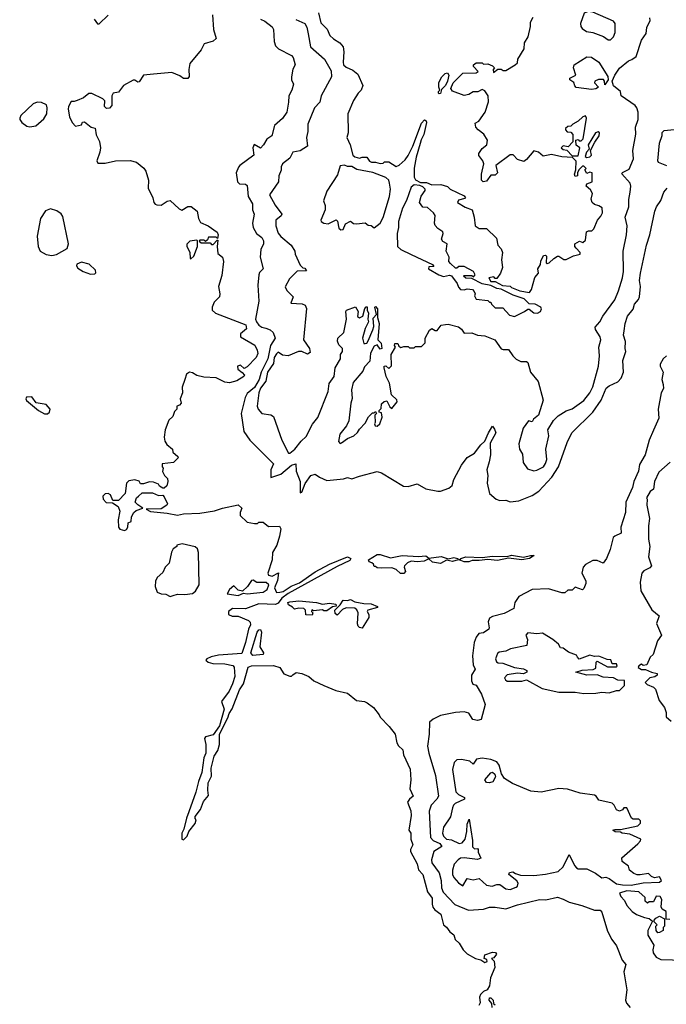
# Model space of a CAD drawing. Extents: x 2210602 to 2357277, y 510288 to 673808.
# Tile 283 of 464: x 2295837 to 2300212, y 588836 to 595502. Entities that reach past the tile are written whole.
import ezdxf

# ---------------------------------------------------------------- set-up
doc = ezdxf.new("R2010")
doc.units = 0

msp = doc.modelspace()

# ---------------------------------------------------------------- linework, layer by layer
at = {"layer": '0CON05XD'}
for points in [[(2297141.2, 595535), (2297147.5, 595435), (2297166.2, 595373.8), (2297145, 595356.2), (2297085, 595337.5), (2297063.6, 595296.4), (2296988.8, 595205), (2296980, 595165), (2296983.6, 595116.4), (2296975, 595102.5), (2296945, 595104), (2296921.2, 595121.2), (2296865, 595144.3), (2296742, 595132), (2296675, 595126.2), (2296645, 595080), (2296635, 595077.5), (2296615, 595092.5), (2296605, 595092.5), (2296540, 595055), (2296505, 595010), (2296470, 595005), (2296460, 594985), (2296459.3, 594920.7), (2296445, 594902.5), (2296425, 594900), (2296410, 594915), (2296411.7, 594951.7), (2296400, 594965), (2296325, 595002.5), (2296305, 595002.5), (2296268.3, 594971.7), (2296225.9, 594954.1), (2296205, 594946.7), (2296185, 594947.5), (2296167.5, 594915), (2296163.8, 594895), (2296173.6, 594843.6), (2296192.5, 594805), (2296215, 594780), (2296255, 594790), (2296261.7, 594808.3), (2296275, 594810), (2296320, 594775), (2296348.3, 594768.3), (2296353, 594723), (2296377, 594677), (2296382.5, 594635), (2296380, 594605), (2296357.5, 594545), (2296365, 594530), (2296415, 594530), (2296485, 594546.7), (2296585, 594547.5), (2296627, 594537), (2296675.9, 594495.9), (2296690, 594475), (2296708, 594415), (2296705, 594360), (2296736.7, 594295), (2296743.3, 594265), (2296753.6, 594253.6), (2296765, 594247.5), (2296795, 594246.7), (2296835, 594273.3), (2296855, 594277.5), (2296915, 594220), (2296933, 594213), (2296975, 594237.5), (2296997, 594237), (2297037.5, 594205), (2297046.1, 594156.1), (2297059.5, 594129.5), (2297112.5, 594105), (2297173, 594063), (2297180, 594045), (2297175, 594020), (2297165, 594030), (2297115, 594030), (2297108.3, 594011.7), (2297095, 594000), (2297085, 594010), (2297055, 594010), (2297051.7, 594001.7), (2297065, 593990), (2297125, 593990), (2297135, 593980), (2297145, 593980), (2297171.7, 594008.3), (2297178.3, 594008.3), (2297172.5, 593965), (2297178.3, 593918.3), (2297210, 593895), (2297216.7, 593865), (2297205, 593770), (2297181.2, 593695), (2297190, 593645), (2297187.5, 593625), (2297151.7, 593588.3), (2297138, 593555), (2297140, 593535), (2297162.5, 593515), (2297366.4, 593436.4), (2297371.7, 593408.3), (2297330, 593375), (2297330, 593355), (2297427.7, 593297.7), (2297444.2, 593265), (2297447.3, 593242.7), (2297436.2, 593215), (2297375, 593152.5), (2297355, 593140), (2297331.7, 593161.7), (2297310, 593155), (2297312.5, 593135), (2297343, 593113), (2297356.7, 593095), (2297352.5, 593085), (2297305, 593057.5), (2297256.1, 593043.9), (2297225, 593046.7), (2297165, 593076.7), (2297081.7, 593081.7), (2297035, 593092.5), (2297005, 593111.2), (2296985, 593116), (2296965, 593102.5), (2296953.6, 593066.4), (2296937, 593013), (2296937.5, 592975), (2296922.5, 592935), (2296930, 592905), (2296918.3, 592891.7), (2296900, 592885), (2296900, 592865), (2296885, 592850), (2296872.5, 592815), (2296845, 592790), (2296821.2, 592725), (2296813.3, 592675), (2296819.3, 592649.3), (2296832.5, 592625), (2296870, 592595), (2296873, 592573), (2296907.5, 592545), (2296910, 592535), (2296877, 592503), (2296800, 592495), (2296800, 592475), (2296807.5, 592465), (2296803, 592443), (2296817.5, 592415), (2296836.7, 592395), (2296840, 592375), (2296832.5, 592345), (2296815, 592330), (2296805, 592330), (2296783.3, 592343.3), (2296776.7, 592356.7), (2296741.7, 592371.7), (2296715, 592372.5), (2296675, 592360), (2296655, 592360), (2296645, 592377.5), (2296615, 592387.5), (2296575, 592380), (2296560, 592365), (2296551.2, 592295), (2296505, 592247.1), (2296465.9, 592245.9), (2296450, 592285), (2296435, 592294), (2296415, 592292), (2296400, 592275), (2296401.2, 592255), (2296422.7, 592232.7), (2296465, 592230), (2296502.5, 592205), (2296513.3, 592175), (2296501.9, 592115), (2296506.2, 592066.2), (2296515, 592052.5), (2296545, 592042.5), (2296559.5, 592050.5), (2296568.8, 592065), (2296570, 592095), (2296590, 592105), (2296593.8, 592135), (2296608, 592165), (2296625, 592178.6), (2296670, 592195), (2296635, 592216.2), (2296618.8, 592235), (2296626.4, 592263.6), (2296640, 592275), (2296665, 592297.5), (2296735, 592297.5), (2296775, 592280), (2296805, 592282.5), (2296815, 592272.5), (2296837.5, 592225), (2296833.3, 592215), (2296795, 592190.8), (2296692.5, 592187.5), (2296722.4, 592172.4), (2296835, 592161.5), (2296905, 592146.5), (2296945, 592157.2), (2297055, 592160.3), (2297155, 592177.2), (2297210, 592195), (2297315, 592216.2), (2297340, 592195), (2297327.5, 592165), (2297327.5, 592145), (2297375, 592100), (2297425, 592090), (2297445, 592090), (2297455, 592100), (2297485, 592100), (2297520.7, 592070.7), (2297595, 592072.5), (2297603.8, 592055), (2297595.3, 592005), (2297575.9, 591945), (2297547.3, 591895), (2297545.8, 591845), (2297515.4, 591755), (2297520.9, 591740.9), (2297545, 591733.8), (2297587, 591757), (2297581, 591705), (2297560.3, 591655), (2297573.7, 591623.7), (2297595.9, 591625.9), (2297618.7, 591631.3), (2297672.9, 591667.1), (2297729.8, 591690.2), (2297835, 591763.3), (2297933.4, 591816.6), (2298055, 591866.2), (2298077.1, 591855), (2298070.7, 591839.3), (2297985, 591800.4), (2297653.9, 591616.1), (2297610.9, 591585), (2297585, 591552.5), (2297568.2, 591541.8), (2297455, 591546.2), (2297365, 591512.5), (2297277.5, 591515), (2297250, 591495), (2297250, 591475), (2297274.1, 591464.1), (2297315, 591462.5), (2297384.4, 591434.4), (2297395, 591423.3), (2297397.5, 591405), (2297383.9, 591376.1), (2297364.6, 591285), (2297338.8, 591211.2), (2297181.1, 591198.9), (2297131.5, 591188.5), (2297103.3, 591175), (2297096.7, 591165), (2297111.4, 591151.4), (2297143.6, 591143.6), (2297225, 591140), (2297279.3, 591129.3), (2297287.6, 591117.6), (2297292.3, 591055), (2297276.7, 591005), (2297253.1, 590956.9), (2297201.2, 590885), (2297220, 590835), (2297188.5, 590721.5), (2297145, 590661.2), (2297095, 590646.7), (2297086.7, 590635), (2297096.7, 590595), (2297096.7, 590535), (2297082.5, 590505), (2297070, 590405), (2297046, 590345), (2297028.3, 590271.7), (2296982, 590138)], [(2296340, 595505), (2296363.6, 595473.6), (2296375, 595473.3), (2296435, 595532.5)], [(2297858.5, 595548.5), (2297875, 595480), (2297916.5, 595436.5), (2297935.5, 595395), (2297960.8, 595370.9), (2298002.5, 595345), (2298025, 595318.8), (2298030, 595285), (2298024.6, 595215), (2298028.6, 595195), (2298045, 595179.2), (2298089.7, 595159.7), (2298125, 595132.5), (2298157.5, 595055), (2298147.5, 595025), (2298126.7, 595005), (2298096.4, 594953.6), (2298057.5, 594865), (2298060, 594735), (2298050, 594705), (2298072.5, 594655), (2298090, 594585), (2298105, 594573.3), (2298137, 594563), (2298155, 594570), (2298185, 594570), (2298203.6, 594543.6), (2298217, 594537), (2298245, 594537.5), (2298275, 594527.5), (2298295, 594530), (2298305, 594540), (2298335, 594540), (2298385, 594507.5), (2298405, 594517.5), (2298445, 594552.5), (2298465, 594582.5), (2298497.1, 594645), (2298555, 594800), (2298575, 594823.3), (2298587.3, 594817.3), (2298590, 594805), (2298571.4, 594725), (2298552.2, 594687.8), (2298547.5, 594662.5), (2298519.7, 594570.3), (2298506.4, 594496.4), (2298506.4, 594436.4), (2298515, 594417.5), (2298548.3, 594398.3), (2298589.3, 594399.3), (2298625, 594383.3), (2298686.4, 594386.4), (2298731.7, 594371.7), (2298750, 594355), (2298845, 594310), (2298852.5, 594295), (2298849.3, 594290.7), (2298805, 594280), (2298800, 594265), (2298851.7, 594231.7), (2298897.5, 594215), (2298912.5, 594165), (2298917.5, 594105), (2298945, 594087.5), (2298995, 594087.5), (2299063.6, 594023.6), (2299072.5, 593975), (2299095, 593950), (2299102.5, 593925), (2299096.2, 593875), (2299102.5, 593825), (2299090, 593785), (2299065, 593750), (2299055, 593750), (2299045, 593760), (2299010, 593755), (2299025, 593730), (2299055, 593730), (2299103, 593703), (2299155, 593697.5), (2299165, 593687.5), (2299220, 593665), (2299285.9, 593654.1), (2299300, 593675), (2299323, 593757), (2299347.5, 593785), (2299342.5, 593815), (2299360, 593845), (2299363, 593867), (2299380, 593905), (2299395, 593907.5), (2299401.7, 593901.7), (2299400, 593855), (2299405, 593850), (2299420, 593855), (2299450, 593885), (2299475, 593900), (2299485, 593900), (2299518.3, 593878.3), (2299535, 593877.5), (2299585, 593902.5), (2299630, 593915), (2299630, 593925), (2299602.5, 593955), (2299592.5, 593965), (2299592.5, 593985), (2299625, 594002.5), (2299647, 593993), (2299665, 594010), (2299672.5, 594065), (2299685, 594072.5), (2299707, 594073), (2299722.5, 594085), (2299745.8, 594144.2), (2299768.7, 594171.3), (2299779.2, 594195), (2299776.9, 594226.9), (2299755, 594241.2), (2299725, 594250), (2299710, 594265), (2299703.3, 594286.7), (2299712.5, 594325), (2299699.3, 594349.3), (2299670, 594375), (2299675, 594390), (2299710, 594405), (2299710, 594465), (2299695, 594470), (2299675, 594460), (2299660, 594485), (2299670, 594495), (2299655, 594510), (2299645, 594510), (2299620, 594485), (2299610, 594465), (2299610, 594445), (2299595, 594440), (2299590, 594455), (2299600, 594485), (2299603, 594543), (2299578.3, 594568.3), (2299503.9, 594573.9), (2299435, 594588.8), (2299378.3, 594578.3), (2299347.5, 594605), (2299315, 594613.3), (2299265.9, 594554.1), (2299247.7, 594542.3), (2299205.8, 594555.8), (2299175, 594586.7), (2299155, 594586.7), (2299057.5, 594515), (2299070, 594465), (2299055, 594450), (2299025, 594450), (2298995, 594407.5), (2298973, 594403), (2298962.5, 594415), (2298962.5, 594455), (2298976.7, 594525), (2298970, 594545), (2298943, 594583), (2298942.5, 594595), (2298965, 594630), (2298996.7, 594655), (2299002.5, 594685), (2298977.7, 594727.7), (2298940, 594755), (2298923.3, 594775), (2298918.3, 594801.7), (2298942.5, 594815), (2298986.2, 594875), (2299008.8, 594945), (2299006.4, 594986.4), (2298985, 595020), (2298965, 595030), (2298936.4, 595013.6), (2298905, 595013.8), (2298875, 594994), (2298845, 594988), (2298765, 595017.5), (2298753.6, 595036.4), (2298770, 595075), (2298835, 595140), (2298925, 595142.5), (2298938.3, 595151.7), (2298907.5, 595185), (2298907.5, 595195), (2298925, 595210), (2298965, 595210), (2298975, 595200), (2299005, 595202.5), (2299035, 595190), (2299050, 595175), (2299040, 595165), (2299043.3, 595143.3), (2299072.5, 595167.5), (2299095, 595167.5), (2299108.3, 595158.3), (2299125, 595157.5), (2299190, 595195), (2299205, 595210), (2299207.5, 595235), (2299250, 595305), (2299252.5, 595345), (2299276.7, 595385), (2299292.5, 595455), (2299293.3, 595485), (2299311.7, 595518.3)], [(2298717, 593437), (2298735, 593440), (2298805, 593423.3), (2298826.4, 593406.4), (2298845, 593380), (2298895, 593382.5), (2298935, 593366.7), (2298985, 593361.2), (2299052.5, 593335), (2299095, 593273.8), (2299108.3, 593268.3), (2299145, 593268.8), (2299172.5, 593225), (2299195, 593202.5), (2299228.3, 593188.3), (2299265, 593188), (2299275, 593180), (2299292.9, 593115), (2299345, 593052.5), (2299379.2, 592925), (2299346.1, 592823.9), (2299313.3, 592796.7), (2299305, 592780), (2299280, 592785), (2299244.3, 592735.7), (2299215, 592630), (2299217.5, 592595), (2299239.3, 592559.3), (2299243.6, 592503.6), (2299271.7, 592461.7), (2299315, 592446.7), (2299335, 592451.2), (2299380, 592475), (2299395, 592497.5), (2299403.8, 592525), (2299396, 592595), (2299416, 592685), (2299410, 592725), (2299448.3, 592788.3), (2299481.2, 592818.8), (2299535, 592854), (2299575, 592868), (2299655, 592924.4), (2299694.6, 592975.4), (2299715, 593016.7), (2299752.5, 593155), (2299760.8, 593225), (2299755.3, 593285), (2299768, 593335), (2299764.7, 593355), (2299733.1, 593405), (2299730, 593420), (2299763, 593457), (2299781.4, 593495), (2299862.9, 593605), (2299888.6, 593665), (2299916, 593755), (2299923.2, 593796.8), (2299920, 593935), (2299941.6, 594045), (2299946.1, 594105), (2299932.5, 594165), (2299959.2, 594235), (2299958.9, 594285), (2299967.8, 594335), (2299971.5, 594375), (2299966.5, 594395), (2299912, 594458), (2299915, 594466.2), (2299960.5, 594489.5), (2299989.7, 594560.3), (2299984.4, 594615), (2300005.8, 594725.8), (2300004, 594775), (2300020.6, 594825), (2300021.8, 594875), (2300013.1, 594905), (2300001.4, 594921.4), (2299906.7, 594985), (2299902.5, 595015), (2299855, 595053.3), (2299846.2, 595085), (2299863.9, 595126.1), (2299895, 595173.3), (2299955, 595223.8), (2299978.3, 595231.7), (2300007.3, 595252.7), (2300045, 595362.5), (2300075, 595407.5), (2300080.8, 595449.2), (2300103.8, 595495), (2300101.2, 595515)], [(2299835, 595364.5), (2299855, 595385.7), (2299866.8, 595415), (2299865.6, 595475), (2299855, 595492), (2299715, 595553.5), (2299683.6, 595556.4), (2299656, 595545), (2299630.5, 595475), (2299633.3, 595455), (2299642.7, 595442.7), (2299671.4, 595421.4), (2299715, 595415.8), (2299788, 595388), (2299818.8, 595365), (2299835, 595364.5)], [(2297465, 595504), (2297495, 595490.8), (2297545, 595453.3), (2297553.8, 595435), (2297558, 595355), (2297566.7, 595325), (2297587.5, 595305), (2297675, 595260), (2297686.2, 595245), (2297701.2, 595195), (2297684.3, 595165.7), (2297676.2, 595115), (2297676.7, 595095), (2297690, 595065), (2297678.8, 595025), (2297656.7, 594985), (2297656.4, 594943.6), (2297643.6, 594876.4), (2297615, 594832.5), (2297560, 594785), (2297543.6, 594716.4), (2297508.3, 594691.7), (2297486.7, 594655), (2297465, 594632.5), (2297423.6, 594656.4), (2297413.3, 594635), (2297420, 594585), (2297326.1, 594513.9), (2297316.4, 594503.6), (2297302.5, 594465), (2297310, 594405), (2297325, 594390), (2297365, 594387.5), (2297375, 594380), (2297381.5, 594305), (2297411.2, 594255), (2297412, 594215), (2297422.5, 594185), (2297411.4, 594125), (2297415.5, 594095.5), (2297440, 594055), (2297475, 594027.5), (2297487.1, 594005), (2297485.4, 593985), (2297469.2, 593945), (2297464.3, 593895), (2297483.3, 593815), (2297460.1, 593789.9), (2297455.4, 593775), (2297447.9, 593705), (2297454.1, 593595), (2297432.4, 593475), (2297437.9, 593455), (2297454.6, 593434.6), (2297475, 593420), (2297502.2, 593412.2), (2297531.7, 593401.7), (2297551.1, 593385), (2297565.6, 593345), (2297533, 593297), (2297515.1, 593204.9), (2297469.7, 593115), (2297458, 593065), (2297425, 593011.9), (2297375, 592970), (2297362.5, 592945), (2297335.8, 592835), (2297352.7, 592712.7), (2297393.8, 592655), (2297553.3, 592495), (2297536.9, 592455), (2297535, 592403.3), (2297604, 592425), (2297675, 592485.6), (2297705.9, 592495.9), (2297706.7, 592445), (2297733.8, 592375), (2297735, 592297.5), (2297745, 592303.3), (2297768.7, 592361.3), (2297806.2, 592415), (2297835, 592424.2), (2297865.8, 592405), (2297915, 592382.5), (2298027.7, 592392.3), (2298055, 592402.5), (2298083, 592393), (2298135, 592412), (2298255, 592442), (2298285, 592433.8), (2298433.9, 592343.9), (2298465, 592342.5), (2298525, 592360.4), (2298585, 592325.4), (2298665, 592308.8), (2298685, 592310), (2298740.3, 592329.7), (2298762.7, 592347.3), (2298775, 592389.2), (2298825, 592485.8), (2298865, 592536.7), (2298915, 592567.5), (2298956.1, 592623.9), (2298985, 592647.5), (2299008, 592705), (2299035, 592750), (2299049.7, 592729.7), (2299057.5, 592705), (2299021.2, 592635), (2299022.5, 592555), (2299012.2, 592507.8), (2298998, 592455), (2299003.8, 592415), (2299000, 592365), (2299016.2, 592295), (2299060, 592255), (2299085, 592246), (2299125, 592248.8), (2299155, 592238), (2299215, 592244.3), (2299305, 592279.4), (2299350, 592310), (2299436.3, 592403.7), (2299482.9, 592475), (2299541.3, 592638.7), (2299572.9, 592705), (2299714.3, 592845), (2299770.8, 592925), (2299805, 593006.7), (2299825, 593022.5), (2299885, 593050), (2299907.5, 593075), (2299922.5, 593115), (2299917.5, 593195), (2299937.5, 593255), (2299932.5, 593275), (2299936.2, 593323.8), (2299921.4, 593365), (2299925.7, 593395), (2299932.5, 593445), (2299950, 593495), (2299988.3, 593541.7), (2299996.7, 593575), (2300023.6, 593606.4), (2300030, 593625), (2300038, 593695), (2300030.8, 593735), (2300036.9, 593785), (2300078.5, 593975), (2300101.5, 594045), (2300133.8, 594205), (2300146.2, 594235), (2300175, 594276.7), (2300195.3, 594334.7), (2300218.6, 594361.4)], [(2297705, 595502.5), (2297765, 595475.8), (2297780.3, 595450.3), (2297787.9, 595405), (2297805, 595316.7), (2297899.2, 595235), (2297944, 595155), (2297945.6, 595114.4), (2297876, 594985), (2297866.8, 594943.2), (2297832, 594905), (2297787.1, 594795), (2297785.9, 594744.1), (2297776.4, 594703.6), (2297783.8, 594645), (2297735, 594612.9), (2297685.6, 594604.4), (2297664, 594565), (2297614, 594525), (2297606.2, 594505), (2297606.4, 594483.6), (2297590, 594445), (2297587.5, 594405), (2297527.5, 594315), (2297566.2, 594245), (2297611.2, 594185), (2297607, 594173), (2297570, 594145), (2297570, 594105), (2297585.7, 594055.7), (2297603.4, 594033.4), (2297673.3, 593975), (2297697.5, 593935), (2297700, 593915), (2297723.8, 593863.8), (2297735, 593840), (2297751.7, 593821.7), (2297765, 593820), (2297778.3, 593801.7), (2297715, 593800), (2297661.7, 593748.3), (2297633.9, 593693.9), (2297645, 593667.5), (2297686.7, 593625), (2297671.7, 593581.7), (2297747, 593577), (2297768.3, 593568.3), (2297777, 593547), (2297757.5, 593335), (2297797.5, 593275), (2297801.7, 593248.3), (2297785, 593237.5), (2297745, 593254.2), (2297724.1, 593255.9), (2297653.6, 593226.4), (2297615, 593230), (2297585, 593250), (2297575, 593240), (2297559.4, 593215), (2297552.9, 593175), (2297513.8, 593115), (2297501.2, 593055), (2297465, 593006), (2297454.4, 592974.4), (2297442.9, 592885), (2297450, 592865), (2297475, 592836.2), (2297535, 592826.7), (2297553.3, 592815), (2297611.2, 592655), (2297655, 592567.5), (2297665, 592566.2), (2297697.5, 592595), (2297740.8, 592649.2), (2297775, 592679.4), (2297817.5, 592762.5), (2297855, 592808), (2297924.2, 592985), (2297931.3, 593038.7), (2297964.1, 593085.9), (2297971.2, 593145), (2298006.7, 593205), (2298007.5, 593235), (2298020, 593255), (2298020, 593275), (2297995, 593300), (2297987.5, 593325), (2297990, 593345), (2298030, 593385), (2298047.5, 593475), (2298042.5, 593525), (2298047.5, 593535), (2298108.3, 593558.3), (2298126.4, 593526.4), (2298122.5, 593492.5), (2298135, 593482.5), (2298157.5, 593495), (2298173, 593547), (2298181.7, 593558.3), (2298187, 593557), (2298187.5, 593535), (2298196.7, 593515), (2298192.5, 593475), (2298197.5, 593455), (2298175, 593410), (2298156.7, 593345), (2298165, 593310), (2298175, 593310), (2298185, 593312.5), (2298193.6, 593326.4), (2298227, 593403), (2298232.5, 593425), (2298228.3, 593481.7), (2298250, 593505), (2298240, 593555), (2298245, 593560), (2298257.5, 593545), (2298257.5, 593485), (2298270, 593445), (2298260, 593335), (2298281.7, 593311.7), (2298287.5, 593275), (2298275, 593270), (2298255, 593300), (2298235, 593292.5), (2298210, 593245), (2298205, 593190), (2298169.3, 593150.7), (2298158.3, 593121.7), (2298092, 593045), (2298082.5, 592995), (2298087, 592937), (2298077.5, 592905), (2298063.8, 592785), (2298048.8, 592751.2), (2298003.1, 592695), (2297994.2, 592645), (2298005, 592633.3), (2298015, 592636.7), (2298055, 592666.7), (2298097.5, 592685), (2298123, 592707), (2298135, 592730), (2298175, 592770), (2298197, 592813), (2298225, 592840), (2298235, 592840), (2298245, 592850), (2298250, 592835), (2298240, 592825), (2298242.5, 592775), (2298237.5, 592765), (2298241.7, 592751.7), (2298255, 592750), (2298272.5, 592765), (2298289.3, 592810.7), (2298285, 592840), (2298270, 592845), (2298270, 592855), (2298281.7, 592868.3), (2298285, 592900), (2298303, 592917), (2298321.7, 592921.7), (2298341.7, 592881.7), (2298355, 592870), (2298390, 592915), (2298388.3, 592928.3), (2298353, 592963), (2298340, 593040), (2298316.7, 593085), (2298302.5, 593145), (2298303.3, 593156.7), (2298315, 593157.5), (2298335, 593140), (2298351.7, 593158.3), (2298350, 593235), (2298380, 593285), (2298372.5, 593295), (2298375, 593310), (2298395, 593310), (2298401.7, 593291.7), (2298415, 593282.5), (2298435, 593290), (2298465, 593290), (2298475, 593280), (2298505, 593280), (2298515, 593290), (2298555, 593290), (2298580, 593315), (2298580, 593345), (2298610.7, 593399.3), (2298625, 593410), (2298648.3, 593398.3), (2298661.7, 593398.3), (2298687.5, 593432.5), (2298717, 593437)], [(2299705, 595030), (2299603, 595043), (2299593, 595053), (2299586.4, 595076.4), (2299560, 595095), (2299560, 595105), (2299600, 595125), (2299584, 595175), (2299588, 595195), (2299675, 595250), (2299705, 595248), (2299756.2, 595215), (2299817, 595117), (2299817.5, 595095), (2299795, 595060), (2299793.3, 595085), (2299785.9, 595095.9), (2299753.7, 595096.3), (2299727.5, 595085), (2299726.7, 595075), (2299752.5, 595045), (2299735, 595033.3), (2299705, 595030)], [(2298675, 595000), (2298670, 595005), (2298670, 595015), (2298680, 595025), (2298672.5, 595045), (2298673, 595077), (2298692.5, 595115), (2298715, 595137.5), (2298731.7, 595141.7), (2298740, 595125), (2298732.5, 595085), (2298717.5, 595055), (2298691.7, 595028.3), (2298685, 595002.5), (2298675, 595000)], [(2295905, 594776.7), (2295945, 594782.5), (2295999.3, 594830.7), (2296020, 594865), (2296023.3, 594905), (2296017.5, 594925), (2295985, 594940), (2295955, 594944), (2295927, 594933), (2295845, 594852.5), (2295836.7, 594835), (2295836.7, 594825), (2295850, 594805), (2295885, 594781.2), (2295905, 594776.7)], [(2299615, 594580), (2299627.5, 594635), (2299601.7, 594651.7), (2299600, 594685), (2299615, 594690), (2299622.5, 594682.5), (2299635, 594682.5), (2299650, 594695), (2299671.2, 594835), (2299665, 594850), (2299647.5, 594845), (2299616.4, 594813.6), (2299580, 594795), (2299565, 594780), (2299545, 594777.5), (2299530, 594765), (2299530, 594755), (2299541.7, 594741.7), (2299565, 594740), (2299580, 594725), (2299580, 594675), (2299548.3, 594641.7), (2299515, 594647.5), (2299500, 594635), (2299515, 594622.5), (2299538.3, 594618.3), (2299575, 594580), (2299615, 594580)], [(2299675, 594567.5), (2299695, 594572.5), (2299706.7, 594585), (2299700, 594615), (2299727.5, 594672.5), (2299757.5, 594715), (2299760, 594735), (2299751.7, 594741.7), (2299732.5, 594735), (2299682.5, 594655), (2299690, 594625), (2299672.5, 594605), (2299662.5, 594575), (2299675, 594567.5)], [(2300215, 594512), (2300160, 594535), (2300153.8, 594545), (2300166.7, 594665), (2300183, 594717), (2300183, 594737), (2300198.3, 594751.7), (2300265, 594758)], [(2298008.8, 594078.8), (2298025, 594081.2), (2298040.5, 594119.5), (2298075, 594137.5), (2298095, 594122.5), (2298115, 594120), (2298175, 594126.7), (2298195, 594110), (2298215, 594107.5), (2298235, 594092.5), (2298275, 594123.3), (2298295, 594162.5), (2298340, 594305), (2298346, 594355), (2298340, 594395), (2298333.3, 594415), (2298315, 594433.3), (2298226.4, 594466.4), (2298118.3, 594488.3), (2298085, 594506.7), (2298055, 594507.5), (2298033.6, 594516.4), (2298005, 594512.5), (2297987.7, 594452.3), (2297915, 594340), (2297893.3, 594275), (2297903, 594243), (2297903.8, 594215), (2297873.3, 594145), (2297877.5, 594135), (2297895, 594123.8), (2297925, 594120), (2297977.5, 594147.5), (2297987, 594137), (2297995, 594090), (2298008.8, 594078.8)], [(2299185, 593493.3), (2299252.5, 593525), (2299275, 593542.5), (2299285, 593542.5), (2299315, 593516.7), (2299340, 593515), (2299360, 593525), (2299366.7, 593543.3), (2299362.5, 593555), (2299325, 593576.2), (2299285, 593577.5), (2299251.2, 593611.2), (2299175, 593636.7), (2299095, 593677.5), (2299065, 593681.2), (2299025, 593702.5), (2298965, 593712.5), (2298895, 593750), (2298855, 593752.5), (2298840, 593765), (2298845, 593770), (2298895, 593770), (2298908.3, 593761.7), (2298917.5, 593775), (2298906.4, 593796.4), (2298845, 593830), (2298808.3, 593831.7), (2298795, 593820), (2298785, 593820), (2298751.7, 593851.7), (2298740, 593865), (2298742.5, 593895), (2298722.5, 593935), (2298730, 593985), (2298700.7, 594000.7), (2298690, 594015), (2298702.5, 594055), (2298700, 594065), (2298667, 594087), (2298648.3, 594108.3), (2298642.5, 594125), (2298647.5, 594175), (2298637.5, 594195), (2298595, 594230), (2298565, 594232.5), (2298542.5, 594265), (2298553, 594307), (2298580, 594345), (2298580, 594355), (2298565, 594370), (2298545, 594380), (2298505, 594382.5), (2298485, 594367.5), (2298453.3, 594276.7), (2298426.7, 594225), (2298400, 594135), (2298400, 594095), (2298391.2, 594055), (2298394, 593965), (2298415, 593946.2), (2298485, 593911.2), (2298630, 593845), (2298638.3, 593831.7), (2298605, 593827.5), (2298602.5, 593815), (2298672.5, 593775), (2298705, 593763.3), (2298745, 593772.5), (2298758.3, 593768.3), (2298796.1, 593716.1), (2298805, 593690), (2298820, 593675), (2298845, 593672.5), (2298865, 593680), (2298900, 593675), (2298911.7, 593661.7), (2298917.5, 593645), (2298913, 593633), (2298925, 593610), (2299005, 593600), (2299015, 593590), (2299025, 593590), (2299030, 593575), (2299055, 593550), (2299105, 593550), (2299151.7, 593501.7), (2299185, 593493.3)], [(2296055, 593905.6), (2296085, 593912.2), (2296158.3, 593951.7), (2296167.5, 593985), (2296128.9, 594168.9), (2296116.9, 594186.9), (2296087, 594207), (2296045, 594220), (2296012.2, 594207.8), (2295978.2, 594155), (2295955.5, 594035), (2295962.2, 593965), (2295975.5, 593935.5), (2296015, 593911.9), (2296055, 593905.6)], [(2296995, 593882.5), (2297015, 593900), (2297040, 593965), (2297040, 594005), (2297035, 594010), (2296988.3, 594001.7), (2296968.3, 593981.7), (2296967.5, 593965), (2296987, 593927), (2296990, 593885), (2296995, 593882.5)], [(2296315, 593779.1), (2296345, 593780.8), (2296351.4, 593788.6), (2296350.6, 593805), (2296307.5, 593847.5), (2296255, 593859.4), (2296224.2, 593845.8), (2296222, 593835), (2296229.5, 593819.5), (2296265, 593796.5), (2296315, 593779.1)], [(2300212.5, 593225), (2300190, 593205), (2300170.7, 593169.3), (2300171.2, 593155), (2300191.2, 593115), (2300181.2, 593065), (2300191.7, 593031.7), (2300192.5, 593005), (2300177.5, 592975), (2300156, 592865), (2300160.8, 592805), (2300125, 592723.3), (2300096, 592655), (2300069.1, 592555), (2300030.6, 592489.4), (2300023.3, 592445), (2299993.1, 592375), (2299983.1, 592335), (2299937.1, 592235), (2299935.7, 592164.3), (2299903.3, 592065), (2299906.2, 592025), (2299864.1, 592005.9), (2299853.3, 591995), (2299832.5, 591915), (2299807.1, 591855), (2299785, 591823.3), (2299745, 591840), (2299715, 591840), (2299665, 591813.3), (2299648.8, 591795), (2299640, 591755), (2299666.4, 591703.6), (2299666.4, 591683.6), (2299655, 591650), (2299645, 591642.5), (2299595, 591660), (2299575, 591640), (2299545, 591640), (2299525, 591622.5), (2299505, 591622.5), (2299415, 591647.5), (2299305, 591644), (2299215, 591596), (2299186.7, 591555), (2299180, 591515), (2299115, 591480.5), (2299035, 591460.6), (2299015, 591450), (2299005.7, 591425), (2299013.8, 591385), (2299010, 591375), (2298975, 591350), (2298944.1, 591345.9), (2298925, 591322.5), (2298911.2, 591285), (2298900, 591195), (2298904.2, 591135), (2298918.8, 591105), (2298893.3, 591065), (2298893.3, 591025), (2298903.6, 591003.6), (2298925, 590997.5), (2298962.5, 590935), (2298986.7, 590865), (2298960, 590765), (2298935, 590757.5), (2298903, 590763), (2298876.4, 590806.4), (2298845, 590816.2), (2298785, 590811.2), (2298685, 590791.2), (2298635, 590766.2), (2298608.8, 590745), (2298607.1, 590665), (2298595.7, 590584.3), (2298604.3, 590535), (2298650, 590385), (2298670.8, 590245), (2298660, 590225), (2298621.2, 590185), (2298607.5, 590142.5), (2298615.8, 589965.8), (2298635, 589945.9), (2298678.6, 589925), (2298692.5, 589905), (2298639.4, 589870.6), (2298623.7, 589815), (2298624.3, 589794.3), (2298675.9, 589725), (2298688.5, 589675), (2298690.6, 589625), (2298702.9, 589595), (2298781.9, 589511.9), (2298872.7, 589472.7), (2298975, 589479.2), (2299015, 589492.5), (2299055, 589494.3), (2299125, 589482.5), (2299205, 589509.2), (2299355, 589546.2), (2299395.9, 589544.1), (2299475, 589561.2), (2299515, 589548.8), (2299555, 589526.7), (2299640, 589505), (2299725, 589474), (2299765, 589472.5), (2299775, 589460), (2299815, 589330), (2299843.8, 589275), (2299875, 589232.5), (2299914, 589135), (2299938, 589105), (2299924.2, 589055), (2299943.8, 588935), (2299935.8, 588865), (2299943.4, 588843.4), (2299966.7, 588815)], [(2296005, 592832.9), (2296025, 592834), (2296038, 592845), (2296043.3, 592865), (2296015.8, 592895.8), (2295948.8, 592908.8), (2295917.7, 592947.7), (2295883.6, 592946.4), (2295877.5, 592935), (2295883, 592923), (2295964, 592855), (2296005, 592832.9)], [(2300237.5, 592505), (2300161.1, 592438.9), (2300133.1, 592375), (2300126, 592324), (2300103.6, 592306.4), (2300077.5, 592265), (2300082.5, 592255), (2300080, 592215), (2300097.1, 592125), (2300090.6, 592075), (2300091.9, 591985), (2300101.4, 591935), (2300092, 591865), (2300110.8, 591805), (2300100.3, 591789.7), (2300059.1, 591770.9), (2300045.6, 591754.4), (2300035.6, 591694.4), (2300039.2, 591635), (2300115, 591506.7), (2300163.3, 591465), (2300146.7, 591415), (2300178.8, 591335), (2300152.7, 591297.3), (2300123.3, 591205), (2300103.3, 591185), (2300080, 591135), (2300055, 591130), (2300045, 591137.5), (2300025, 591127.5), (2300022.5, 591115), (2300045, 591102.5), (2300071.7, 591101.7), (2300112.5, 591085), (2300150, 591075), (2300150, 591065), (2300135, 591052.5), (2300100, 591045), (2300070, 591015), (2300081.7, 591001.7), (2300125, 590982.5), (2300138.3, 590968.3), (2300163, 590893), (2300200, 590845), (2300211.7, 590811.7), (2300211.7, 590781.7), (2300243.8, 590753.8)], [(2296855, 591597.5), (2296875, 591603.3), (2296905, 591612.2), (2296955, 591609.2), (2297005, 591616.7), (2297026.1, 591633.9), (2297051.2, 591675), (2297046.7, 591895), (2297039.7, 591919.7), (2297025, 591932), (2296935, 591952.5), (2296900, 591945), (2296900, 591935), (2296875, 591920), (2296863, 591897), (2296847, 591823), (2296820, 591795), (2296805, 591760), (2296767.5, 591725), (2296755, 591700), (2296753.3, 591665), (2296767.5, 591625), (2296795, 591614.4), (2296825, 591611.4), (2296855, 591597.5)], [(2298435, 591752.5), (2298413, 591753), (2298385, 591780), (2298355, 591790), (2298285, 591787.5), (2298255, 591790), (2298245, 591800), (2298235, 591800), (2298230, 591815), (2298220, 591825), (2298200.7, 591830.7), (2298196.2, 591845), (2298255, 591881.8), (2298275, 591881.8), (2298345, 591858), (2298425, 591874.1), (2298535, 591866.6), (2298585, 591871.8), (2298605.9, 591855.9), (2298687.5, 591867.5), (2298735, 591851.2), (2298775, 591861.1), (2298801.2, 591855), (2298803.3, 591845), (2298764.6, 591834.6), (2298725, 591841.9), (2298685, 591820), (2298629.8, 591829.8), (2298605, 591852.5), (2298573.3, 591836.7), (2298525, 591831.5), (2298485, 591835.7), (2298460, 591825), (2298440, 591805), (2298437.5, 591795), (2298447.5, 591765), (2298435, 591752.5)], [(2298845, 591831.1), (2298810, 591845), (2298821.2, 591855), (2298855, 591866), (2298965, 591861.2), (2299035, 591869), (2299135, 591868.5), (2299165, 591877.2), (2299245, 591862.2), (2299292.5, 591875), (2299316.7, 591875), (2299286.7, 591855), (2299235, 591844.1), (2299144.2, 591855.8), (2299069.4, 591840.6), (2299005, 591848.1), (2298945, 591839.6), (2298899.1, 591840.9), (2298875, 591832.5), (2298845, 591831.1)], [(2297315, 591603.6), (2297351.2, 591618.8), (2297375.6, 591615.6), (2297485, 591626.2), (2297511.2, 591645), (2297521.5, 591675), (2297505, 591690.5), (2297441.7, 591691.7), (2297417.5, 591707.5), (2297405, 591706), (2297378, 591665), (2297345, 591632.5), (2297315, 591640), (2297285, 591670), (2297257, 591643), (2297240, 591615), (2297315, 591603.6)], [(2298155, 591382.5), (2298135, 591386.7), (2298126.7, 591395), (2298122, 591412), (2298126, 591485), (2298117.3, 591507.3), (2298105, 591516.7), (2298045, 591520), (2298020.7, 591509.3), (2297985, 591470), (2297971.7, 591481.7), (2297970, 591505), (2298005, 591540), (2298025, 591572.5), (2298055, 591570), (2298075, 591577.5), (2298105, 591560), (2298165, 591549.2), (2298215, 591548), (2298258.3, 591528.3), (2298257, 591523), (2298192.5, 591505), (2298187.5, 591495), (2298200, 591475), (2298200, 591455), (2298155, 591382.5)], [(2297815, 591470), (2297771.7, 591471.7), (2297770, 591505), (2297760, 591515), (2297725, 591518.8), (2297695, 591510), (2297683.3, 591525), (2297655, 591540), (2297650, 591555), (2297665, 591561.5), (2297725, 591566.6), (2297845, 591556.8), (2297885, 591545.5), (2297931.9, 591551.9), (2297975.9, 591545.9), (2297978.3, 591531.7), (2297953.3, 591526.7), (2297915, 591500), (2297895, 591500), (2297885, 591507.5), (2297825, 591500), (2297813, 591507), (2297810, 591495), (2297820, 591485), (2297815, 591470)], [(2297415, 591197.7), (2297400.9, 591215), (2297444.6, 591355), (2297455, 591370.8), (2297465, 591373.8), (2297472.5, 591355), (2297462.5, 591255), (2297486.7, 591215), (2297485, 591203.8), (2297415, 591197.7)], [(2299655, 590939.5), (2299735, 590942.2), (2299775, 590950), (2299825, 590944.2), (2299875, 590960), (2299895, 590960), (2299930, 590995), (2299928.3, 591028.3), (2299885, 591030), (2299855, 591046.7), (2299785, 591050), (2299745, 591066.7), (2299675, 591064), (2299600, 591085), (2299641.7, 591098.3), (2299716.4, 591103.6), (2299735, 591112.5), (2299738.3, 591151.7), (2299745, 591160), (2299815, 591120), (2299875, 591120), (2299880, 591125), (2299875, 591140), (2299845, 591140), (2299837, 591167), (2299810.7, 591170.7), (2299755, 591192.5), (2299725, 591190), (2299695, 591200), (2299623, 591173), (2299610, 591185), (2299605, 591200), (2299549.3, 591219.3), (2299515, 591247.5), (2299495, 591250), (2299483, 591273), (2299445, 591306.7), (2299375, 591348), (2299335, 591343.3), (2299275, 591350), (2299262.5, 591335), (2299272.5, 591305), (2299267.5, 591265), (2299156.6, 591243.4), (2299125, 591227.1), (2299081.2, 591218.8), (2299069.5, 591210.5), (2299056.2, 591175), (2299064, 591155), (2299075, 591148), (2299105.8, 591145.8), (2299185, 591115.8), (2299245, 591108), (2299267.5, 591095), (2299267.5, 591085), (2299245, 591072.5), (2299205, 591078.8), (2299135, 591066.2), (2299117.5, 591045), (2299123.3, 591033.3), (2299135, 591023.3), (2299235, 591023.3), (2299265, 591032.5), (2299372.5, 590975), (2299485, 590948.9), (2299595, 590949.4), (2299655, 590939.5)], [(2296982, 590138), (2296964.2, 590095), (2296948, 590022), (2296934, 589995), (2296933.3, 589953.3), (2296945, 589950), (2296970, 589975), (2296980, 590005), (2297025, 590060), (2297030, 590085), (2297023, 590093), (2297023, 590107), (2297060, 590155), (2297080.8, 590209.2), (2297115, 590250), (2297109.2, 590285), (2297112, 590335), (2297135, 590380), (2297131.9, 590435), (2297151.4, 590515), (2297176.9, 590555), (2297189.2, 590595), (2297189.4, 590665), (2297244.3, 590775), (2297252.9, 590805), (2297274.6, 590835.4), (2297325, 590965.8), (2297350.8, 591005), (2297382.5, 591117.5), (2297405, 591128.1), (2297555, 591129.2), (2297597.5, 591115), (2297625, 591073.3), (2297665, 591057.5), (2297675, 591057.5), (2297685, 591067.5), (2297707, 591083), (2297745, 591076), (2297792.5, 591055), (2297826.4, 591026.4), (2297894.4, 590994.4), (2297975, 590961.2), (2298055, 590942.5), (2298115, 590893.3), (2298170, 590885), (2298187, 590877), (2298230, 590845), (2298270, 590795), (2298275, 590780), (2298337, 590717), (2298376.7, 590665), (2298388.8, 590605), (2298400, 590585), (2298428.3, 590558.3), (2298433.8, 590525), (2298477.7, 590427.7), (2298483.8, 590355), (2298476.2, 590295), (2298498.8, 590245), (2298473.8, 590225), (2298461.2, 590205), (2298483.3, 590145), (2298486.2, 590115), (2298470, 590015), (2298482.5, 589995), (2298483.3, 589955), (2298496.2, 589915), (2298480, 589885), (2298480.7, 589870.7), (2298526.8, 589786.8), (2298535.8, 589745.8), (2298564, 589715), (2298595, 589596.7), (2298627.1, 589555), (2298626.7, 589515), (2298633.1, 589493.1), (2298645.6, 589475.6), (2298687, 589447), (2298703.3, 589375), (2298725, 589357.5), (2298747.3, 589327.3), (2298775, 589306.7), (2298784.2, 589274.2), (2298810, 589250), (2298837.5, 589205), (2298865, 589177.5), (2298920, 589145), (2298957, 589137), (2298985, 589120), (2299000, 589125), (2298998.3, 589138.3), (2298980, 589145), (2298985, 589170), (2299035, 589190), (2299056.1, 589186.1), (2299062.5, 589175), (2299045, 589150), (2299030, 589145), (2299047, 589127), (2299052.5, 589085), (2299023.3, 589015), (2299015, 588960), (2299000, 588935), (2298975, 588922.5), (2298955, 588902.5), (2298948.8, 588885), (2298952.5, 588845), (2298942.9, 588827.1)], [(2299155, 589613.5), (2299195, 589628), (2299204.2, 589635.8), (2299208.8, 589655), (2299201.2, 589671.2), (2299147.5, 589715), (2299151.7, 589728.3), (2299173, 589733), (2299190.5, 589720.5), (2299225, 589710.8), (2299315, 589708.6), (2299395, 589716.2), (2299480, 589735), (2299515, 589766.7), (2299555, 589850), (2299591.2, 589775), (2299605, 589758.8), (2299616.4, 589753.6), (2299675, 589752.5), (2299733.6, 589723.6), (2299775, 589692.5), (2299803, 589697), (2299825, 589687.5), (2299875, 589651.2), (2299915, 589643.8), (2299975, 589643.3), (2300055, 589657.5), (2300167, 589663), (2300180, 589675), (2300165, 589700), (2300133, 589693), (2300111.7, 589701.7), (2300091.7, 589721.7), (2300035, 589712.5), (2300015, 589712.5), (2299991.7, 589721.7), (2299963.3, 589743.3), (2299955, 589770), (2299913, 589803), (2299911.7, 589828.3), (2300018.3, 589921.7), (2300038.3, 589941.7), (2300040, 589955), (2299965, 589987.5), (2299913.6, 589993.6), (2299901.7, 590001.7), (2299865, 590002.5), (2299850, 590015), (2299865, 590020), (2299901.7, 590018.3), (2300020, 590045), (2300038.3, 590061.7), (2300038.3, 590078.3), (2300025, 590090), (2299988.3, 590088.3), (2299977, 590097), (2299945, 590166.7), (2299925, 590166.7), (2299915, 590152.5), (2299895, 590143.3), (2299875, 590152.5), (2299860, 590185), (2299845, 590196.7), (2299755, 590217.5), (2299737.5, 590245), (2299725, 590252.5), (2299630, 590265), (2299543, 590293), (2299485, 590296.2), (2299365, 590271.4), (2299295, 590278.6), (2299170.5, 590330.5), (2299117.5, 590365), (2299096.4, 590396.4), (2299080.8, 590455), (2299065, 590478), (2299025, 590494), (2298965, 590503.3), (2298927.5, 590495), (2298905, 590462.5), (2298881.7, 590481.7), (2298825, 590493.3), (2298795, 590490), (2298776.4, 590473.6), (2298766, 590425), (2298788.5, 590275), (2298805, 590256.2), (2298846.7, 590235), (2298847.5, 590225), (2298783.8, 590195), (2298772, 590185), (2298764.2, 590165), (2298752, 590105), (2298704.2, 590035), (2298698.6, 589995), (2298704.4, 589975), (2298725, 589954.7), (2298758.9, 589948.9), (2298810, 589925), (2298831.7, 589928.3), (2298850, 589955), (2298862.5, 590005), (2298864.1, 590055.9), (2298878.3, 590088.3), (2298901.2, 589945), (2298901.2, 589901.2), (2298915, 589887.5), (2298935, 589890), (2298940, 589885), (2298940, 589865), (2298957.5, 589825), (2298935, 589816.7), (2298845, 589827.5), (2298820, 589825), (2298802.5, 589815), (2298776.7, 589785), (2298765.6, 589745), (2298764.5, 589715), (2298774.6, 589694.6), (2298805, 589659.2), (2298835, 589637.5), (2298865, 589688), (2298905, 589677.5), (2298945, 589687.5), (2298995, 589643.3), (2299033.6, 589636.4), (2299065, 589647.5), (2299085, 589647.5), (2299125, 589618.6), (2299155, 589613.5)], [(2299015, 590334.5), (2298995, 590337.5), (2298983.8, 590356.2), (2299025, 590404), (2299035, 590406.9), (2299052.5, 590395), (2299057.1, 590375), (2299038.2, 590341.8), (2299015, 590334.5)], [(2300235, 589410), (2300211.7, 589411.7), (2300210, 589465), (2300185, 589480), (2300177.5, 589495), (2300182.5, 589545), (2300170, 589565), (2300143, 589567), (2300125, 589530), (2300095, 589530), (2300085, 589520), (2300070, 589535), (2300068.3, 589558.3), (2300025, 589597.5), (2299945, 589603.8), (2299895, 589587.5), (2299903.3, 589565), (2299928.3, 589538.3), (2299943.9, 589503.9), (2299980, 589465), (2300010, 589445), (2300065, 589422.5), (2300095, 589417.5), (2300118.3, 589398.3), (2300087.5, 589335), (2300087.5, 589305), (2300127, 589237), (2300120, 589205), (2300123.3, 589185), (2300143.3, 589155), (2300175, 589138.8), (2300415, 589133.3)], [(2300155, 589320), (2300142.5, 589335), (2300140, 589365), (2300150, 589375), (2300130, 589395), (2300130, 589405), (2300140.7, 589419.3), (2300165, 589432.5), (2300200, 589415), (2300200, 589365), (2300190, 589355), (2300190, 589335), (2300165, 589322.5), (2300155, 589320)], [(2299032.5, 588815), (2299031.7, 588841.7), (2299012.5, 588865), (2299015, 588880), (2299025, 588880), (2299040, 588865), (2299041.7, 588841.7), (2299053, 588833)]]:
    msp.add_lwpolyline(points, dxfattribs=at)

doc.saveas('drawing.dxf')
